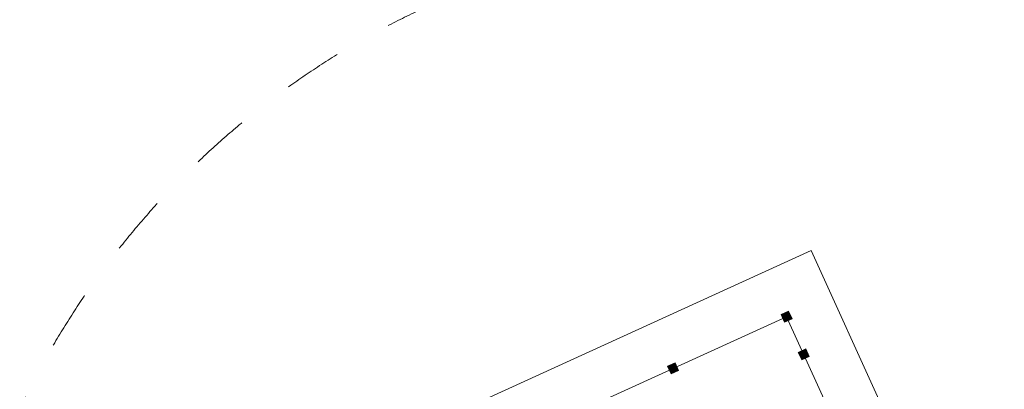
# Model space of a CAD drawing. Header units: millimetres. Extents: x 918404 to 1362154, y 4120617 to 4364104.
# Tile 374 of 649: x 1116698 to 1121438, y 4279135 to 4280915. Entities that reach past the tile are written whole.
import ezdxf

# ---------------------------------------------------------------- set-up
doc = ezdxf.new("R2010")
doc.units = ezdxf.units.MM
doc.header["$MEASUREMENT"] = 0
doc.linetypes.add('Штриховая', pattern=[564.444447, 282.222223, -282.222223])
doc.layers.add('+(газон)', color=7, linetype='Continuous')
for name, color, linetype, lineweight in [('+(газон)_Ном._пера__7', 7, 'Continuous', 18), ('0_Ном._пера__7_Ном._пера__7', 7, 'Continuous', 18), ('Fills_Pen_No__7_Ном._пера__1', 1, 'Continuous', 18)]:
    doc.layers.add(name, color=color, linetype=linetype, lineweight=lineweight)

# ---------------------------------------------------------------- blocks, each defined once
blk = doc.blocks.new('Колонна_69', base_point=(1119844.1, 4279236.2))
at = {"layer": '+(газон)', "linetype": 'Continuous', "lineweight": 0, "true_color": 0x000000}
blk.add_hatch(color=18, dxfattribs=at).paths.add_polyline_path([(1119854, 4279262.7), (1119817.6, 4279246.1), (1119834.1, 4279209.7), (1119870.5, 4279226.3)])
at = {"layer": '+(газон)_Ном._пера__7', "linetype": 'Continuous', "flags": 128}
blk.add_lwpolyline([(1119854, 4279262.7), (1119817.6, 4279246.1), (1119834.1, 4279209.7), (1119870.5, 4279226.3)], close=True, dxfattribs=at)
blk = doc.blocks.new('Колонна_80', base_point=(1120390.1, 4279484.8))
at = {"layer": '+(газон)', "linetype": 'Continuous', "lineweight": 0, "true_color": 0x000000}
blk.add_hatch(color=18, dxfattribs=at).paths.add_polyline_path([(1120400, 4279511.3), (1120363.6, 4279494.7), (1120380.2, 4279458.3), (1120416.6, 4279474.9)])
at = {"layer": '+(газон)_Ном._пера__7', "linetype": 'Continuous', "flags": 128}
blk.add_lwpolyline([(1120400, 4279511.3), (1120363.6, 4279494.7), (1120380.2, 4279458.3), (1120416.6, 4279474.9)], close=True, dxfattribs=at)
blk = doc.blocks.new('Колонна_96', base_point=(1120473, 4279302.8))
at = {"layer": '+(газон)', "linetype": 'Continuous', "lineweight": 0, "true_color": 0x000000}
blk.add_hatch(color=18, dxfattribs=at).paths.add_polyline_path([(1120482.9, 4279329.3), (1120446.5, 4279312.7), (1120463.1, 4279276.3), (1120499.5, 4279292.9)])
at = {"layer": '+(газон)_Ном._пера__7', "linetype": 'Continuous', "flags": 128}
blk.add_lwpolyline([(1120482.9, 4279329.3), (1120446.5, 4279312.7), (1120463.1, 4279276.3), (1120499.5, 4279292.9)], close=True, dxfattribs=at)

msp = doc.modelspace()

# ---------------------------------------------------------------- linework, layer by layer
at = {"layer": '0_Ном._пера__7_Ном._пера__7', "linetype": 'Continuous'}
for p, q in [((1120509.1, 4279802.7), (1116424.1, 4277942.8)), ((1122326.5, 4275810.9), (1120509.1, 4279802.7)), ((1120390.1, 4279484.8), (1116749.7, 4277827.3)), ((1121964.7, 4276026.4), (1120390.1, 4279484.8))]:
    msp.add_line(p, q, dxfattribs=at)
at = {"layer": 'Fills_Pen_No__7_Ном._пера__1', "linetype": 'Штриховая'}
for centre, radius in [((1120327.4, 4277242.8), 6000), ((1120318.1, 4277336.9), 4000)]:
    msp.add_circle(centre, radius, dxfattribs=at)

# ---------------------------------------------------------------- block references
at = {"layer": '+(газон)'}
for name, p in [('Колонна_80', (1120390.1, 4279484.8)), ('Колонна_96', (1120473, 4279302.8)), ('Колонна_69', (1119844.1, 4279236.2))]:
    msp.add_blockref(name, p, dxfattribs=at)

doc.saveas('drawing.dxf')
